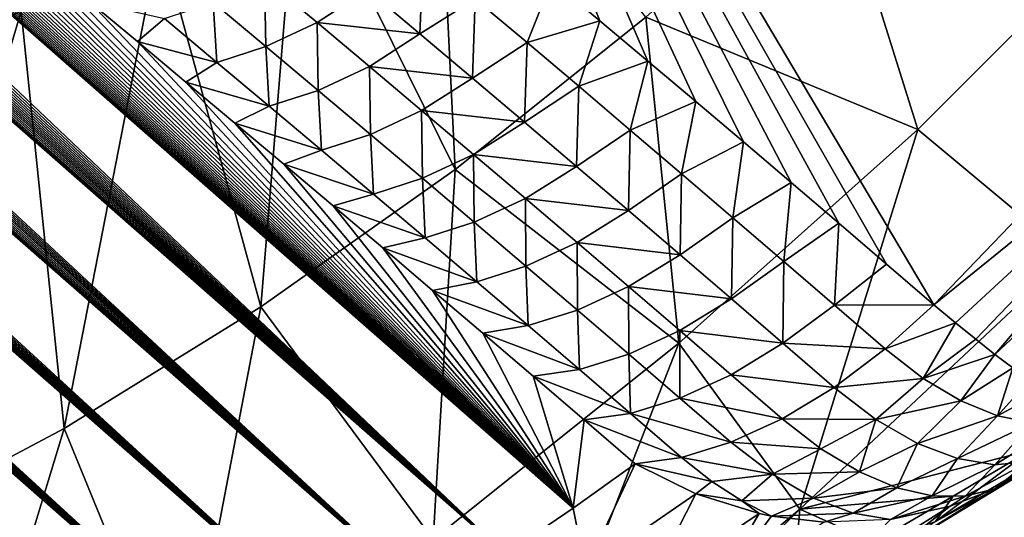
# Model space of a CAD drawing. Header units: metres. Extents: x -82 to 82, y -464 to 32.
# Tile 331 of 409: x 65.9 to 70.55, y -52.91 to -50.56. Entities that reach past the tile are written whole.
import ezdxf

# ---------------------------------------------------------------- set-up
doc = ezdxf.new("R2010")
doc.units = ezdxf.units.M
doc.layers.add('solid_K244121000C07', color=7, linetype='CONTINUOUS')

msp = doc.modelspace()

# ---------------------------------------------------------------- linework, layer by layer
at = {"layer": 'solid_K244121000C07'}
for points in [[(66.259499, -54.283512, 51.24667), (47.312267, -37.64933, 34.697758), (47.59795, -37.774258, 34.771564)], [(66.259499, -54.283512, 51.24667), (65.812553, -54.543926, 51.741692), (47.312267, -37.64933, 34.697758)], [(66.259499, -54.283512, 51.24667), (47.59795, -37.774258, 34.771564), (47.8932, -37.90728, 34.851391)], [(66.259499, -54.283512, 51.24667), (47.8932, -37.90728, 34.851391), (48.198757, -38.049175, 34.938)], [(66.259499, -54.283512, 51.24667), (48.198757, -38.049175, 34.938), (48.515121, -38.20047, 35.031898)], [(66.259499, -54.283512, 51.24667), (48.515121, -38.20047, 35.031898), (48.731766, -38.306316, 35.098274)], [(66.687675, -54.029804, 50.719219), (48.731766, -38.306316, 35.098274), (48.953304, -38.416466, 35.167988)], [(66.687675, -54.029804, 50.719219), (66.259499, -54.283512, 51.24667), (48.731766, -38.306316, 35.098274)], [(66.687675, -54.029804, 50.719219), (48.953304, -38.416466, 35.167988), (49.180035, -38.531231, 35.241364)], [(66.687675, -54.029804, 50.719219), (49.180035, -38.531231, 35.241364), (49.412056, -38.650719, 35.318493)], [(66.687675, -54.029804, 50.719219), (49.412056, -38.650719, 35.318493), (49.649014, -38.774586, 35.399006)], [(66.687675, -54.029804, 50.719219), (49.649014, -38.774586, 35.399006), (49.891193, -38.903137, 35.483215)], [(66.687675, -54.029804, 50.719219), (49.891193, -38.903137, 35.483215), (50.138947, -39.036739, 35.571499)], [(66.687675, -54.029804, 50.719219), (50.138947, -39.036739, 35.571499), (50.392551, -39.175694, 35.664177)], [(66.687675, -54.029804, 50.719219), (50.392551, -39.175694, 35.664177), (50.6516, -39.319584, 35.760777)], [(67.09623, -53.782982, 50.159031), (50.6516, -39.319584, 35.760777), (50.916245, -39.468582, 35.861485)], [(67.09623, -53.782982, 50.159031), (66.687675, -54.029804, 50.719219), (50.6516, -39.319584, 35.760777)], [(67.09623, -53.782982, 50.159031), (50.916245, -39.468582, 35.861485), (51.186859, -39.6231, 35.966743)], [(67.09623, -53.782982, 50.159031), (51.186859, -39.6231, 35.966743), (51.463837, -39.783562, 36.077007)], [(67.09623, -53.782982, 50.159031), (51.463837, -39.783562, 36.077007), (51.746971, -39.949749, 36.19202)], [(67.09623, -53.782982, 50.159031), (51.746971, -39.949749, 36.19202), (52.036091, -40.121494, 36.311596)], [(67.09623, -53.782982, 50.159031), (52.036091, -40.121494, 36.311596), (52.331631, -40.299278, 36.436272)], [(67.09623, -53.782982, 50.159031), (52.331631, -40.299278, 36.436272), (52.557755, -40.436874, 36.533447)], [(67.484215, -53.543186, 49.565655), (52.557755, -40.436874, 36.533447), (52.787895, -40.57832, 36.633995)], [(67.484215, -53.543186, 49.565655), (67.09623, -53.782982, 50.159031), (52.557755, -40.436874, 36.533447)], [(67.484215, -53.543186, 49.565655), (52.787895, -40.57832, 36.633995), (53.021736, -40.723259, 36.737511)], [(67.484215, -53.543186, 49.565655), (53.021736, -40.723259, 36.737511), (53.259251, -40.871681, 36.843971)], [(67.484215, -53.543186, 49.565655), (53.259251, -40.871681, 36.843971), (53.500648, -41.023815, 36.953651)], [(67.484215, -53.543186, 49.565655), (53.500648, -41.023815, 36.953651), (53.746132, -41.179905, 37.066826)], [(67.484215, -53.543186, 49.565655), (53.746132, -41.179905, 37.066826), (53.995903, -41.340179, 37.183773)], [(67.484215, -53.543186, 49.565655), (53.995903, -41.340179, 37.183773), (54.250088, -41.504787, 37.304649)], [(67.484215, -53.543186, 49.565655), (54.250088, -41.504787, 37.304649), (54.50827, -41.673233, 37.428883)], [(67.484215, -53.543186, 49.565655), (54.50827, -41.673233, 37.428883), (54.77055, -41.845642, 37.556625)], [(67.850525, -53.310581, 48.938652), (54.77055, -41.845642, 37.556625), (55.037163, -42.022301, 37.688217)], [(67.850525, -53.310581, 48.938652), (67.484215, -53.543186, 49.565655), (54.77055, -41.845642, 37.556625)], [(67.850525, -53.310581, 48.938652), (55.037163, -42.022301, 37.688217), (55.308338, -42.203484, 37.823994)], [(67.850525, -53.310581, 48.938652), (55.308338, -42.203484, 37.823994), (55.584312, -42.389477, 37.964302)], [(67.850525, -53.310581, 48.938652), (55.584312, -42.389477, 37.964302), (55.865108, -42.580288, 38.109161)], [(67.850525, -53.310581, 48.938652), (55.865108, -42.580288, 38.109161), (56.150288, -42.775379, 38.257904)], [(67.850525, -53.310581, 48.938652), (56.150288, -42.775379, 38.257904), (56.440056, -42.975018, 38.410877)], [(67.850525, -53.310581, 48.938652), (56.440056, -42.975018, 38.410877), (56.675354, -43.138226, 38.536579)], [(67.850525, -53.310581, 48.938652), (56.675354, -43.138226, 38.536579), (56.913891, -43.304722, 38.665474)], [(67.850525, -53.310581, 48.938652), (56.913891, -43.304722, 38.665474), (57.1558, -43.474674, 38.797771)], [(67.850525, -53.310581, 48.938652), (57.1558, -43.474674, 38.797771), (57.401211, -43.648247, 38.933689)], [(67.850525, -53.310581, 48.938652), (57.401211, -43.648247, 38.933689), (57.649845, -43.825062, 39.072742)], [(68.193954, -53.085346, 48.277554), (57.649845, -43.825062, 39.072742), (57.901577, -44.004959, 39.214741)], [(68.193954, -53.085346, 48.277554), (67.850525, -53.310581, 48.938652), (57.649845, -43.825062, 39.072742)], [(68.193954, -53.085346, 48.277554), (57.901577, -44.004959, 39.214741), (58.156567, -44.188156, 39.359955)], [(68.193954, -53.085346, 48.277554), (58.156567, -44.188156, 39.359955), (58.414978, -44.374855, 39.508671)], [(68.193954, -53.085346, 48.277554), (58.414978, -44.374855, 39.508671), (58.676968, -44.565273, 39.661167)], [(68.193954, -53.085346, 48.277554), (58.676968, -44.565273, 39.661167), (58.942703, -44.759613, 39.817722)], [(68.193954, -53.085346, 48.277554), (58.942703, -44.759613, 39.817722), (59.16713, -44.924706, 39.951488)], [(68.193954, -53.085346, 48.277554), (59.16713, -44.924706, 39.951488), (59.394241, -45.092625, 40.0882)], [(68.193954, -53.085346, 48.277554), (59.394241, -45.092625, 40.0882), (59.623753, -45.262943, 40.227299)], [(68.193954, -53.085346, 48.277554), (59.623753, -45.262943, 40.227299), (59.855721, -45.43576, 40.368927)], [(68.193954, -53.085346, 48.277554), (59.855721, -45.43576, 40.368927), (60.090244, -45.611214, 40.513279)], [(68.193954, -53.085346, 48.277554), (60.090244, -45.611214, 40.513279), (60.327408, -45.789444, 40.660557)], [(68.193954, -53.085346, 48.277554), (60.327408, -45.789444, 40.660557), (60.567307, -45.970585, 40.810959)], [(68.193954, -53.085346, 48.277554), (60.567307, -45.970585, 40.810959), (60.810036, -46.15477, 40.964684)], [(68.193954, -53.085346, 48.277554), (60.810036, -46.15477, 40.964684), (61.055687, -46.342133, 41.121937)], [(68.193954, -53.085346, 48.277554), (61.055687, -46.342133, 41.121937), (61.304352, -46.532814, 41.282909)], [(68.513153, -52.867661, 47.581856), (61.304352, -46.532814, 41.282909), (61.555786, -46.726448, 41.447109)], [(68.513153, -52.867661, 47.581856), (68.193954, -53.085346, 48.277554), (61.304352, -46.532814, 41.282909)], [(68.640274, -50.563946, 44.656315), (68.413422, -50.373878, 44.477905), (67.069298, -46.593796, 42.202419)], [(68.866737, -50.754486, 44.835976), (68.640274, -50.563946, 44.656315), (67.069298, -46.593796, 42.202419)], [(69.092812, -50.945503, 45.016891), (68.866737, -50.754486, 44.835976), (67.069298, -46.593796, 42.202419)], [(69.318489, -51.136993, 45.19907), (69.092812, -50.945503, 45.016891), (67.069298, -46.593796, 42.202419)], [(69.54377, -51.328949, 45.382511), (69.318489, -51.136993, 45.19907), (67.069298, -46.593796, 42.202419)], [(69.768646, -51.521374, 45.567215), (69.54377, -51.328949, 45.382511), (67.069298, -46.593796, 42.202419)], [(69.993118, -51.714264, 45.753189), (69.768646, -51.521374, 45.567215), (67.069298, -46.593796, 42.202419)], [(70.217171, -51.907612, 45.940437), (69.993118, -51.714264, 45.753189), (67.069298, -46.593796, 42.202419)], [(71.610733, -50.454903, 45.749435), (70.217171, -51.907612, 45.940437), (67.069298, -46.593796, 42.202419)], [(68.513153, -52.867661, 47.581856), (61.555786, -46.726448, 41.447109), (61.80978, -46.922722, 41.614105)], [(68.513153, -52.867661, 47.581856), (61.80978, -46.922722, 41.614105), (62.02964, -47.09322, 41.759693)], [(68.513153, -52.867661, 47.581856), (62.02964, -47.09322, 41.759693), (62.251587, -47.265942, 41.907742)], [(68.513153, -52.867661, 47.581856), (62.251587, -47.265942, 41.907742), (62.475723, -47.441029, 42.058441)], [(68.513153, -52.867661, 47.581856), (62.475723, -47.441029, 42.058441), (62.702141, -47.618603, 42.211975)], [(68.513153, -52.867661, 47.581856), (62.702141, -47.618603, 42.211975), (62.930939, -47.798801, 42.368534)], [(68.513153, -52.867661, 47.581856), (62.930939, -47.798801, 42.368534), (63.162212, -47.981754, 42.528313)], [(66.231995, -47.955383, 67.286942), (65.255653, -50.807171, 64.755592), (65.90686, -50.518322, 64.308319)], [(66.231995, -47.955383, 67.286942), (65.957413, -48.06657, 67.485275), (65.255653, -50.807171, 64.755592)], [(68.513153, -52.867661, 47.581856), (63.162212, -47.981754, 42.528313), (63.396065, -48.167591, 42.691494)], [(65.957413, -48.06657, 67.485275), (64.61367, -51.034428, 65.249313), (65.255653, -50.807171, 64.755592)], [(65.957413, -48.06657, 67.485275), (65.686241, -48.15826, 67.697769), (64.61367, -51.034428, 65.249313)], [(68.513153, -52.867661, 47.581856), (63.396065, -48.167591, 42.691494), (63.632595, -48.356434, 42.85825)], [(68.513153, -52.867661, 47.581856), (63.632595, -48.356434, 42.85825), (63.872059, -48.548264, 43.028301)], [(68.513153, -52.867661, 47.581856), (63.872059, -48.548264, 43.028301), (64.11438, -48.742958, 43.201469)], [(68.513153, -52.867661, 47.581856), (64.11438, -48.742958, 43.201469), (64.35936, -48.940418, 43.37775)], [(68.513153, -52.867661, 47.581856), (64.35936, -48.940418, 43.37775), (64.606796, -49.140553, 43.557148)], [(68.513153, -52.867661, 47.581856), (64.606796, -49.140553, 43.557148), (64.856491, -49.343254, 43.739655)], [(67.957352, -51.266777, 59.860699), (67.860138, -49.309357, 63.281208), (67.214676, -49.766209, 63.56797)], [(67.957352, -51.266777, 59.860699), (68.856834, -50.547623, 59.536827), (67.860138, -49.309357, 63.281208)], [(68.513153, -52.867661, 47.581856), (64.856491, -49.343254, 43.739655), (65.108246, -49.548428, 43.925274)], [(68.513153, -52.867661, 47.581856), (65.108246, -49.548428, 43.925274), (65.330063, -49.729908, 44.090244)], [(68.513153, -52.867661, 47.581856), (65.330063, -49.729908, 44.090244), (65.553169, -49.913136, 44.257595)], [(67.039375, -51.916512, 60.268532), (67.214676, -49.766209, 63.56797), (66.561729, -50.170345, 63.911316)], [(67.039375, -51.916512, 60.268532), (67.957352, -51.266777, 59.860699), (67.214676, -49.766209, 63.56797)], [(70.140778, -51.077499, 55.60508), (69.730148, -49.765179, 59.299671), (68.856834, -50.547623, 59.536827)], [(70.140778, -51.077499, 55.60508), (71.224548, -49.994572, 55.413528), (69.730148, -49.765179, 59.299671)], [(68.513153, -52.867661, 47.581856), (65.553169, -49.913136, 44.257595), (65.777435, -50.098049, 44.42733)], [(70.859146, -51.676502, 51.717922), (71.224548, -49.994572, 55.413528), (70.140778, -51.077499, 55.60508)], [(68.513153, -52.867661, 47.581856), (65.777435, -50.098049, 44.42733), (66.002731, -50.284576, 44.599445)], [(66.110748, -52.491276, 60.75684), (66.561729, -50.170345, 63.911316), (65.90686, -50.518322, 64.308319)], [(66.110748, -52.491276, 60.75684), (67.039375, -51.916512, 60.268532), (66.561729, -50.170345, 63.911316)], [(67.790581, -50.625874, 44.512444), (67.542526, -50.416954, 44.318314), (67.805573, -50.2528, 44.235062)], [(67.790581, -50.625874, 44.512444), (67.805573, -50.2528, 44.235062), (68.051186, -50.459862, 44.427185)], [(68.513153, -52.867661, 47.581856), (66.002731, -50.284576, 44.599445), (66.228996, -50.472691, 44.773941)], [(67.062637, -50.685444, 44.636223), (66.814598, -50.477715, 44.443371), (67.056282, -50.364098, 44.269463)], [(67.304367, -50.572147, 44.4622), (67.056282, -50.364098, 44.269463), (67.542526, -50.416954, 44.318314)], [(67.062637, -50.685444, 44.636223), (67.056282, -50.364098, 44.269463), (67.304367, -50.572147, 44.4622)], [(68.295998, -50.666916, 44.620327), (68.051186, -50.459862, 44.427185), (68.413422, -50.373878, 44.477905)], [(68.295998, -50.666916, 44.620327), (68.413422, -50.373878, 44.477905), (68.640274, -50.563946, 44.656315)], [(67.304367, -50.572147, 44.4622), (67.542526, -50.416954, 44.318314), (67.790581, -50.625874, 44.512444)], [(68.513153, -52.867661, 47.581856), (66.228996, -50.472691, 44.773941), (66.456558, -50.662544, 44.950825)], [(66.584373, -50.554123, 44.650043), (66.456558, -50.662544, 44.950825), (66.228996, -50.472691, 44.773941)], [(66.832115, -50.761276, 44.842762), (66.584373, -50.554123, 44.650043), (66.814598, -50.477715, 44.443371)], [(66.832115, -50.761276, 44.842762), (66.814598, -50.477715, 44.443371), (67.062637, -50.685444, 44.636223)], [(68.037811, -50.834797, 44.707603), (67.790581, -50.625874, 44.512444), (68.051186, -50.459862, 44.427185)], [(68.037811, -50.834797, 44.707603), (68.051186, -50.459862, 44.427185), (68.295998, -50.666916, 44.620327)], [(71.806847, -50.618412, 45.941189), (70.217171, -51.907612, 45.940437), (71.610733, -50.454903, 45.749435)], [(65.17939, -52.986172, 61.321457), (65.90686, -50.518322, 64.308319), (65.255653, -50.807171, 64.755592)], [(65.17939, -52.986172, 61.321457), (66.110748, -52.491276, 60.75684), (65.90686, -50.518322, 64.308319)], [(66.832115, -50.761276, 44.842762), (66.456558, -50.662544, 44.950825), (66.584373, -50.554123, 44.650043)], [(67.30986, -50.893219, 44.830078), (67.062637, -50.685444, 44.636223), (67.304367, -50.572147, 44.4622)], [(67.551643, -50.78022, 44.655956), (67.304367, -50.572147, 44.4622), (67.790581, -50.625874, 44.512444)], [(67.30986, -50.893219, 44.830078), (67.304367, -50.572147, 44.4622), (67.551643, -50.78022, 44.655956)], [(69.013626, -52.08736, 55.911163), (68.856834, -50.547623, 59.536827), (67.957352, -51.266777, 59.860699)], [(68.540001, -50.873951, 44.814495), (68.295998, -50.666916, 44.620327), (68.640274, -50.563946, 44.656315)], [(68.540001, -50.873951, 44.814495), (68.640274, -50.563946, 44.656315), (68.866737, -50.754486, 44.835976)], [(69.013626, -52.08736, 55.911163), (70.140778, -51.077499, 55.60508), (68.856834, -50.547623, 59.536827)], [(67.551643, -50.78022, 44.655956), (67.790581, -50.625874, 44.512444), (68.037811, -50.834797, 44.707603)], [(71.806847, -50.618412, 45.941189), (70.31852, -51.991444, 46.031044), (70.217171, -51.907612, 45.940437)], [(71.806847, -50.618412, 45.941189), (70.414528, -52.069637, 46.131828), (70.31852, -51.991444, 46.031044)], [(71.806847, -50.618412, 45.941189), (70.50544, -52.140972, 46.242073), (70.414528, -52.069637, 46.131828)], [(71.979584, -50.757359, 46.171017), (70.50544, -52.140972, 46.242073), (71.806847, -50.618412, 45.941189)], [(68.513153, -52.867661, 47.581856), (66.456558, -50.662544, 44.950825), (66.685478, -50.854164, 45.1301)], [(66.832115, -50.761276, 44.842762), (66.685478, -50.854164, 45.1301), (66.456558, -50.662544, 44.950825)], [(68.284233, -51.04372, 44.903793), (68.037811, -50.834797, 44.707603), (68.295998, -50.666916, 44.620327)], [(68.284233, -51.04372, 44.903793), (68.295998, -50.666916, 44.620327), (68.540001, -50.873951, 44.814495)], [(67.079033, -50.968491, 45.036476), (66.832115, -50.761276, 44.842762), (67.062637, -50.685444, 44.636223)], [(67.079033, -50.968491, 45.036476), (67.062637, -50.685444, 44.636223), (67.30986, -50.893219, 44.830078)], [(67.079033, -50.968491, 45.036476), (66.685478, -50.854164, 45.1301), (66.832115, -50.761276, 44.842762)], [(68.783203, -51.080967, 45.009678), (68.540001, -50.873951, 44.814495), (68.866737, -50.754486, 44.835976)], [(68.783203, -51.080967, 45.009678), (68.866737, -50.754486, 44.835976), (69.092812, -50.945503, 45.016891)], [(71.979584, -50.757359, 46.171017), (70.590675, -52.205002, 46.361107), (70.50544, -52.140972, 46.242073)], [(67.556267, -51.101032, 45.024933), (67.30986, -50.893219, 44.830078), (67.551643, -50.78022, 44.655956)], [(67.798103, -50.988316, 44.850719), (67.551643, -50.78022, 44.655956), (68.037811, -50.834797, 44.707603)], [(67.556267, -51.101032, 45.024933), (67.551643, -50.78022, 44.655956), (67.798103, -50.988316, 44.850719)], [(68.513153, -52.867661, 47.581856), (66.685478, -50.854164, 45.1301), (66.915749, -51.047546, 45.31176)], [(67.079033, -50.968491, 45.036476), (66.915749, -51.047546, 45.31176), (66.685478, -50.854164, 45.1301)], [(67.798103, -50.988316, 44.850719), (68.037811, -50.834797, 44.707603), (68.284233, -51.04372, 44.903793)], [(67.325142, -51.175766, 45.231174), (67.079033, -50.968491, 45.036476), (67.30986, -50.893219, 44.830078)], [(67.325142, -51.175766, 45.231174), (67.30986, -50.893219, 44.830078), (67.556267, -51.101032, 45.024933)], [(68.529831, -51.252636, 45.101006), (68.284233, -51.04372, 44.903793), (68.540001, -50.873951, 44.814495)], [(68.529831, -51.252636, 45.101006), (68.540001, -50.873951, 44.814495), (68.783203, -51.080967, 45.009678)], [(69.025604, -51.287956, 45.205879), (68.783203, -51.080967, 45.009678), (69.092812, -50.945503, 45.016891)], [(69.025604, -51.287956, 45.205879), (69.092812, -50.945503, 45.016891), (69.318489, -51.136993, 45.19907)], [(67.325142, -51.175766, 45.231174), (66.915749, -51.047546, 45.31176), (67.079033, -50.968491, 45.036476)], [(67.801865, -51.30888, 45.220787), (67.556267, -51.101032, 45.024933), (67.798103, -50.988316, 44.850719)], [(68.043755, -51.196426, 45.04649), (67.798103, -50.988316, 44.850719), (68.284233, -51.04372, 44.903793)], [(67.801865, -51.30888, 45.220787), (67.798103, -50.988316, 44.850719), (68.043755, -51.196426, 45.04649)], [(68.043755, -51.196426, 45.04649), (68.284233, -51.04372, 44.903793), (68.529831, -51.252636, 45.101006)], [(68.513153, -52.867661, 47.581856), (66.915749, -51.047546, 45.31176), (67.147369, -51.242683, 45.495815)], [(67.325142, -51.175766, 45.231174), (67.147369, -51.242683, 45.495815), (66.915749, -51.047546, 45.31176)], [(68.77462, -51.46154, 45.299236), (68.529831, -51.252636, 45.101006), (68.783203, -51.080967, 45.009678)], [(68.77462, -51.46154, 45.299236), (68.783203, -51.080967, 45.009678), (69.025604, -51.287956, 45.205879)], [(69.583633, -52.873302, 52.014709), (70.140778, -51.077499, 55.60508), (69.013626, -52.08736, 55.911163)], [(69.583633, -52.873302, 52.014709), (70.859146, -51.676502, 51.717922), (70.140778, -51.077499, 55.60508)], [(67.570435, -51.383095, 45.426861), (67.325142, -51.175766, 45.231174), (67.556267, -51.101032, 45.024933)], [(67.570435, -51.383095, 45.426861), (67.556267, -51.101032, 45.024933), (67.801865, -51.30888, 45.220787)], [(69.267204, -51.494919, 45.403088), (69.025604, -51.287956, 45.205879), (69.318489, -51.136993, 45.19907)], [(69.267204, -51.494919, 45.403088), (69.318489, -51.136993, 45.19907), (69.54377, -51.328949, 45.382511)], [(67.570435, -51.383095, 45.426861), (67.147369, -51.242683, 45.495815), (67.325142, -51.175766, 45.231174)], [(68.046654, -51.51675, 45.417633), (67.801865, -51.30888, 45.220787), (68.043755, -51.196426, 45.04649)], [(68.288589, -51.404545, 45.243267), (68.043755, -51.196426, 45.04649), (68.529831, -51.252636, 45.101006)], [(68.046654, -51.51675, 45.417633), (68.043755, -51.196426, 45.04649), (68.288589, -51.404545, 45.243267)], [(67.852707, -53.015541, 56.32917), (67.957352, -51.266777, 59.860699), (67.039375, -51.916512, 60.268532)], [(68.513153, -52.867661, 47.581856), (67.147369, -51.242683, 45.495815), (67.380348, -51.439583, 45.682259)], [(67.570435, -51.383095, 45.426861), (67.380348, -51.439583, 45.682259), (67.147369, -51.242683, 45.495815)], [(67.852707, -53.015541, 56.32917), (69.013626, -52.08736, 55.911163), (67.957352, -51.266777, 59.860699)], [(68.288589, -51.404545, 45.243267), (68.529831, -51.252636, 45.101006), (68.77462, -51.46154, 45.299236)], [(67.814903, -51.590466, 45.623528), (67.570435, -51.383095, 45.426861), (67.801865, -51.30888, 45.220787)], [(67.814903, -51.590466, 45.623528), (67.801865, -51.30888, 45.220787), (68.046654, -51.51675, 45.417633)], [(69.018593, -51.670429, 45.498489), (68.77462, -51.46154, 45.299236), (69.025604, -51.287956, 45.205879)], [(69.018593, -51.670429, 45.498489), (69.025604, -51.287956, 45.205879), (69.267204, -51.494919, 45.403088)], [(69.508003, -51.701847, 45.601307), (69.267204, -51.494919, 45.403088), (69.54377, -51.328949, 45.382511)], [(69.508003, -51.701847, 45.601307), (69.54377, -51.328949, 45.382511), (69.768646, -51.521374, 45.567215)], [(67.814903, -51.590466, 45.623528), (67.380348, -51.439583, 45.682259), (67.570435, -51.383095, 45.426861)], [(68.290627, -51.724648, 45.615471), (68.046654, -51.51675, 45.417633), (68.288589, -51.404545, 45.243267)], [(68.532616, -51.612667, 45.441048), (68.288589, -51.404545, 45.243267), (68.77462, -51.46154, 45.299236)], [(68.290627, -51.724648, 45.615471), (68.288589, -51.404545, 45.243267), (68.532616, -51.612667, 45.441048)], [(68.513153, -52.867661, 47.581856), (67.380348, -51.439583, 45.682259), (67.614677, -51.638233, 45.871094)], [(67.814903, -51.590466, 45.623528), (67.614677, -51.638233, 45.871094), (67.380348, -51.439583, 45.682259)], [(68.532616, -51.612667, 45.441048), (68.77462, -51.46154, 45.299236), (69.018593, -51.670429, 45.498489)], [(69.261757, -51.879295, 45.698753), (69.018593, -51.670429, 45.498489), (69.267204, -51.494919, 45.403088)], [(69.261757, -51.879295, 45.698753), (69.267204, -51.494919, 45.403088), (69.508003, -51.701847, 45.601307)], [(68.058563, -51.797882, 45.821178), (67.814903, -51.590466, 45.623528), (68.046654, -51.51675, 45.417633)], [(68.058563, -51.797882, 45.821178), (68.046654, -51.51675, 45.417633), (68.290627, -51.724648, 45.615471)], [(69.748001, -51.908733, 45.800533), (69.508003, -51.701847, 45.601307), (69.768646, -51.521374, 45.567215)], [(69.748001, -51.908733, 45.800533), (69.768646, -51.521374, 45.567215), (69.993118, -51.714264, 45.753189)], [(68.058563, -51.797882, 45.821178), (67.614677, -51.638233, 45.871094), (67.814903, -51.590466, 45.623528)], [(68.513153, -52.867661, 47.581856), (67.614677, -51.638233, 45.871094), (67.850365, -51.838642, 46.062321)], [(68.058563, -51.797882, 45.821178), (67.850365, -51.838642, 46.062321), (67.614677, -51.638233, 45.871094)], [(68.533783, -51.93256, 45.814293), (68.290627, -51.724648, 45.615471), (68.532616, -51.612667, 45.441048)], [(68.775841, -51.820793, 45.639828), (68.532616, -51.612667, 45.441048), (69.018593, -51.670429, 45.498489)], [(68.533783, -51.93256, 45.814293), (68.532616, -51.612667, 45.441048), (68.775841, -51.820793, 45.639828)], [(68.775841, -51.820793, 45.639828), (69.018593, -51.670429, 45.498489), (69.261757, -51.879295, 45.698753)], [(70.674431, -52.594391, 48.652096), (70.859146, -51.676502, 51.717922), (69.583633, -52.873302, 52.014709)], [(68.301407, -52.005333, 46.019802), (68.058563, -51.797882, 45.821178), (68.290627, -51.724648, 45.615471)], [(68.301407, -52.005333, 46.019802), (68.290627, -51.724648, 45.615471), (68.533783, -51.93256, 45.814293)], [(69.504097, -52.088135, 45.900032), (69.261757, -51.879295, 45.698753), (69.508003, -51.701847, 45.601307)], [(69.504097, -52.088135, 45.900032), (69.508003, -51.701847, 45.601307), (69.748001, -51.908733, 45.800533)], [(69.748001, -51.908733, 45.800533), (69.993118, -51.714264, 45.753189), (70.217171, -51.907612, 45.940437)], [(68.301407, -52.005333, 46.019802), (67.850365, -51.838642, 46.062321), (68.058563, -51.797882, 45.821178)], [(68.776131, -52.140488, 46.014103), (68.533783, -51.93256, 45.814293), (68.775841, -51.820793, 45.639828)], [(69.01825, -52.028912, 45.839603), (68.775841, -51.820793, 45.639828), (69.261757, -51.879295, 45.698753)], [(68.776131, -52.140488, 46.014103), (68.775841, -51.820793, 45.639828), (69.01825, -52.028912, 45.839603)], [(68.513153, -52.867661, 47.581856), (67.850365, -51.838642, 46.062321), (68.08741, -52.040798, 46.255943)], [(68.301407, -52.005333, 46.019802), (68.08741, -52.040798, 46.255943), (67.850365, -51.838642, 46.062321)], [(69.01825, -52.028912, 45.839603), (69.261757, -51.879295, 45.698753), (69.504097, -52.088135, 45.900032)], [(66.667931, -53.854118, 56.855537), (67.039375, -51.916512, 60.268532), (66.110748, -52.491276, 60.75684)], [(66.667931, -53.854118, 56.855537), (67.852707, -53.015541, 56.32917), (67.039375, -51.916512, 60.268532)], [(69.504097, -52.088135, 45.900032), (69.748001, -51.908733, 45.800533), (69.987152, -52.11562, 46.000782)], [(69.987152, -52.11562, 46.000782), (69.748001, -51.908733, 45.800533), (70.217171, -51.907612, 45.940437)], [(70.31852, -51.991444, 46.031044), (69.987152, -52.11562, 46.000782), (70.217171, -51.907612, 45.940437)], [(68.543427, -52.212818, 46.219398), (68.301407, -52.005333, 46.019802), (68.533783, -51.93256, 45.814293)], [(68.543427, -52.212818, 46.219398), (68.533783, -51.93256, 45.814293), (68.776131, -52.140488, 46.014103)], [(68.543427, -52.212818, 46.219398), (68.08741, -52.040798, 46.255943), (68.301407, -52.005333, 46.019802)], [(70.31852, -51.991444, 46.031044), (70.166962, -52.254711, 46.164692), (69.987152, -52.11562, 46.000782)], [(70.31852, -51.991444, 46.031044), (70.414528, -52.069637, 46.131828), (70.166962, -52.254711, 46.164692)], [(68.513153, -52.867661, 47.581856), (68.08741, -52.040798, 46.255943), (68.325813, -52.244709, 46.451962)], [(68.543427, -52.212818, 46.219398), (68.325813, -52.244709, 46.451962), (68.08741, -52.040798, 46.255943)], [(69.017662, -52.348423, 46.214893), (68.776131, -52.140488, 46.014103), (69.01825, -52.028912, 45.839603)], [(69.017662, -52.348423, 46.214893), (69.01825, -52.028912, 45.839603), (69.25985, -52.237019, 46.040371)], [(69.25985, -52.237019, 46.040371), (69.01825, -52.028912, 45.839603), (69.504097, -52.088135, 45.900032)], [(70.414528, -52.069637, 46.131828), (70.50544, -52.140972, 46.242073), (70.166962, -52.254711, 46.164692)], [(68.277618, -53.971104, 52.451084), (69.013626, -52.08736, 55.911163), (67.852707, -53.015541, 56.32917)], [(68.277618, -53.971104, 52.451084), (69.583633, -52.873302, 52.014709), (69.013626, -52.08736, 55.911163)], [(69.25985, -52.237019, 46.040371), (69.504097, -52.088135, 45.900032), (69.745628, -52.296947, 46.102318)], [(69.504097, -52.088135, 45.900032), (69.987152, -52.11562, 46.000782), (69.745628, -52.296947, 46.102318)], [(70.166962, -52.254711, 46.164692), (69.745628, -52.296947, 46.102318), (69.987152, -52.11562, 46.000782)], [(68.784637, -52.420326, 46.419964), (68.543427, -52.212818, 46.219398), (68.776131, -52.140488, 46.014103)], [(68.784637, -52.420326, 46.419964), (68.776131, -52.140488, 46.014103), (69.017662, -52.348423, 46.214893)], [(70.50544, -52.140972, 46.242073), (70.3451, -52.36068, 46.353317), (70.166962, -52.254711, 46.164692)], [(70.50544, -52.140972, 46.242073), (70.590675, -52.205002, 46.361107), (70.3451, -52.36068, 46.353317)], [(70.590675, -52.205002, 46.361107), (70.517685, -52.431221, 46.562557), (70.3451, -52.36068, 46.353317)], [(70.590675, -52.205002, 46.361107), (70.66967, -52.261311, 46.488178), (70.517685, -52.431221, 46.562557)], [(68.784637, -52.420326, 46.419964), (68.325813, -52.244709, 46.451962), (68.543427, -52.212818, 46.219398)], [(68.513153, -52.867661, 47.581856), (68.325813, -52.244709, 46.451962), (68.565567, -52.450371, 46.650372)], [(68.784637, -52.420326, 46.419964), (68.565567, -52.450371, 46.650372), (68.325813, -52.244709, 46.451962)], [(69.017662, -52.348423, 46.214893), (69.25985, -52.237019, 46.040371), (69.500633, -52.445114, 46.242126)], [(69.25985, -52.237019, 46.040371), (69.745628, -52.296947, 46.102318), (69.500633, -52.445114, 46.242126)], [(69.943512, -52.44899, 46.283546), (69.745628, -52.296947, 46.102318), (70.166962, -52.254711, 46.164692)], [(69.943512, -52.44899, 46.283546), (70.166962, -52.254711, 46.164692), (70.3451, -52.36068, 46.353317)], [(69.943512, -52.44899, 46.283546), (69.500633, -52.445114, 46.242126), (69.745628, -52.296947, 46.102318)], [(70.66967, -52.261311, 46.488178), (70.741875, -52.30949, 46.622395), (70.517685, -52.431221, 46.562557)], [(68.784637, -52.420326, 46.419964), (69.017662, -52.348423, 46.214893), (69.258385, -52.556358, 46.416664)], [(69.017662, -52.348423, 46.214893), (69.500633, -52.445114, 46.242126), (69.258385, -52.556358, 46.416664)], [(70.741875, -52.30949, 46.622395), (70.680962, -52.464798, 46.787849), (70.517685, -52.431221, 46.562557)], [(70.139175, -52.562279, 46.493301), (69.943512, -52.44899, 46.283546), (70.3451, -52.36068, 46.353317)], [(70.139175, -52.562279, 46.493301), (70.3451, -52.36068, 46.353317), (70.517685, -52.431221, 46.562557)], [(68.784637, -52.420326, 46.419964), (69.025032, -52.627857, 46.621494), (68.565567, -52.450371, 46.650372)], [(68.784637, -52.420326, 46.419964), (69.258385, -52.556358, 46.416664), (69.025032, -52.627857, 46.621494)], [(70.327858, -52.634048, 46.726467), (70.139175, -52.562279, 46.493301), (70.517685, -52.431221, 46.562557)], [(70.327858, -52.634048, 46.726467), (70.517685, -52.431221, 46.562557), (70.680962, -52.464798, 46.787849)], [(68.513153, -52.867661, 47.581856), (68.565567, -52.450371, 46.650372), (68.806686, -52.65778, 46.851177)], [(69.025032, -52.627857, 46.621494), (68.806686, -52.65778, 46.851177), (68.565567, -52.450371, 46.650372)], [(69.683655, -52.587234, 46.408512), (69.258385, -52.556358, 46.416664), (69.500633, -52.445114, 46.242126)], [(69.683655, -52.587234, 46.408512), (69.500633, -52.445114, 46.242126), (69.943512, -52.44899, 46.283546)], [(69.865158, -52.696865, 46.599342), (69.683655, -52.587234, 46.408512), (69.943512, -52.44899, 46.283546)], [(69.865158, -52.696865, 46.599342), (69.943512, -52.44899, 46.283546), (70.139175, -52.562279, 46.493301)], [(70.504951, -52.662544, 46.977348), (70.327858, -52.634048, 46.726467), (70.680962, -52.464798, 46.787849)], [(70.504951, -52.662544, 46.977348), (70.680962, -52.464798, 46.787849), (70.831375, -52.460674, 47.024284)], [(70.666145, -52.647079, 47.23983), (70.504951, -52.662544, 46.977348), (70.831375, -52.460674, 47.024284)], [(65.469398, -54.595943, 57.485775), (66.110748, -52.491276, 60.75684), (65.17939, -52.986172, 61.321457)], [(65.469398, -54.595943, 57.485775), (66.667931, -53.854118, 56.855537), (66.110748, -52.491276, 60.75684)], [(69.454498, -52.707214, 46.596142), (69.025032, -52.627857, 46.621494), (69.258385, -52.556358, 46.416664)], [(69.454498, -52.707214, 46.596142), (69.258385, -52.556358, 46.416664), (69.683655, -52.587234, 46.408512)], [(70.041451, -52.77177, 46.81073), (69.865158, -52.696865, 46.599342), (70.139175, -52.562279, 46.493301)], [(70.041451, -52.77177, 46.81073), (70.139175, -52.562279, 46.493301), (70.327858, -52.634048, 46.726467)], [(69.454498, -52.707214, 46.596142), (69.683655, -52.587234, 46.408512), (69.865158, -52.696865, 46.599342)], [(70.308792, -52.81192, 49.390747), (70.674431, -52.594391, 48.652096), (69.583633, -52.873302, 52.014709)], [(70.816772, -52.581627, 47.703197), (70.674431, -52.594391, 48.652096), (70.224991, -52.931171, 49.087177)], [(70.816772, -52.581627, 47.703197), (70.224991, -52.931171, 49.087177), (70.568741, -52.744156, 47.558815)], [(70.224991, -52.931171, 49.087177), (70.674431, -52.594391, 48.652096), (70.308792, -52.81192, 49.390747)], [(70.807487, -52.58802, 47.507507), (70.568741, -52.744156, 47.558815), (70.504204, -52.776619, 47.523808)], [(70.807487, -52.58802, 47.507507), (70.504204, -52.776619, 47.523808), (70.666145, -52.647079, 47.23983)], [(68.572365, -53.159164, 48.175564), (68.513153, -52.867661, 47.581856), (68.806686, -52.65778, 46.851177)], [(69.092392, -52.799953, 46.93309), (68.572365, -53.159164, 48.175564), (68.806686, -52.65778, 46.851177)], [(69.168221, -52.741219, 46.749889), (68.806686, -52.65778, 46.851177), (69.025032, -52.627857, 46.621494)], [(69.168221, -52.741219, 46.749889), (69.092392, -52.799953, 46.93309), (68.806686, -52.65778, 46.851177)], [(69.168221, -52.741219, 46.749889), (69.025032, -52.627857, 46.621494), (69.454498, -52.707214, 46.596142)], [(70.208961, -52.810425, 47.03838), (70.041451, -52.77177, 46.81073), (70.327858, -52.634048, 46.726467)], [(70.208961, -52.810425, 47.03838), (70.327858, -52.634048, 46.726467), (70.504951, -52.662544, 46.977348)], [(70.364265, -52.81205, 47.27766), (70.208961, -52.810425, 47.03838), (70.504951, -52.662544, 46.977348)], [(70.364265, -52.81205, 47.27766), (70.666145, -52.647079, 47.23983), (70.504204, -52.776619, 47.523808)], [(70.364265, -52.81205, 47.27766), (70.504951, -52.662544, 46.977348), (70.666145, -52.647079, 47.23983)], [(69.31086, -52.833923, 46.894459), (69.168221, -52.741219, 46.749889), (69.454498, -52.707214, 46.596142)], [(69.31086, -52.833923, 46.894459), (69.454498, -52.707214, 46.596142), (69.648491, -52.820034, 46.803684)], [(69.648491, -52.820034, 46.803684), (69.454498, -52.707214, 46.596142), (69.865158, -52.696865, 46.599342)], [(69.648491, -52.820034, 46.803684), (69.865158, -52.696865, 46.599342), (70.041451, -52.77177, 46.81073)], [(69.31086, -52.833923, 46.894459), (69.092392, -52.799953, 46.93309), (69.168221, -52.741219, 46.749889)], [(70.504204, -52.776619, 47.523808), (70.568741, -52.744156, 47.558815), (69.992485, -53.09417, 48.919411)], [(70.224991, -52.931171, 49.087177), (69.992485, -53.09417, 48.919411), (70.568741, -52.744156, 47.558815)], [(68.865112, -53.249699, 48.297539), (68.572365, -53.159164, 48.175564), (69.092392, -52.799953, 46.93309)], [(69.392418, -52.893105, 47.033531), (68.865112, -53.249699, 48.297539), (69.092392, -52.799953, 46.93309)], [(69.31086, -52.833923, 46.894459), (69.392418, -52.893105, 47.033531), (69.092392, -52.799953, 46.93309)], [(69.934601, -53.030571, 50.07119), (70.308792, -52.81192, 49.390747), (69.583633, -52.873302, 52.014709)], [(69.835701, -52.892117, 47.034309), (69.648491, -52.820034, 46.803684), (70.041451, -52.77177, 46.81073)], [(69.835701, -52.892117, 47.034309), (70.041451, -52.77177, 46.81073), (70.208961, -52.810425, 47.03838)], [(69.835701, -52.892117, 47.034309), (70.208961, -52.810425, 47.03838), (70.011642, -52.921753, 47.282635)], [(70.224991, -52.931171, 49.087177), (70.308792, -52.81192, 49.390747), (69.934601, -53.030571, 50.07119)], [(70.504204, -52.776619, 47.523808), (69.992485, -53.09417, 48.919411), (70.294594, -52.859005, 47.415913)], [(70.364265, -52.81205, 47.27766), (70.011642, -52.921753, 47.282635), (70.208961, -52.810425, 47.03838)], [(70.364265, -52.81205, 47.27766), (70.294594, -52.859005, 47.415913), (70.011642, -52.921753, 47.282635)], [(70.364265, -52.81205, 47.27766), (70.504204, -52.776619, 47.523808), (70.294594, -52.859005, 47.415913)], [(69.31086, -52.833923, 46.894459), (69.648491, -52.820034, 46.803684), (69.450905, -52.905106, 47.054649)], [(69.31086, -52.833923, 46.894459), (69.450905, -52.905106, 47.054649), (69.392418, -52.893105, 47.033531)], [(69.835701, -52.892117, 47.034309), (69.450905, -52.905106, 47.054649), (69.648491, -52.820034, 46.803684)], [(70.011642, -52.921753, 47.282635), (70.294594, -52.859005, 47.415913), (69.732925, -53.20998, 48.752098)], [(69.992485, -53.09417, 48.919411), (69.732925, -53.20998, 48.752098), (70.294594, -52.859005, 47.415913)], [(68.572365, -53.159164, 48.175564), (68.193954, -53.085346, 48.277554), (68.513153, -52.867661, 47.581856)], [(68.757431, -53.701984, 51.847576), (69.583633, -52.873302, 52.014709), (68.277618, -53.971104, 52.451084)], [(68.757431, -53.701984, 51.847576), (69.551773, -53.251183, 50.702778), (69.583633, -52.873302, 52.014709)], [(69.161476, -53.288818, 48.436874), (68.865112, -53.249699, 48.297539), (69.392418, -52.893105, 47.033531)], [(69.450905, -52.905106, 47.054649), (69.161476, -53.288818, 48.436874), (69.392418, -52.893105, 47.033531)], [(69.450905, -52.905106, 47.054649), (69.698334, -52.934494, 47.149593), (69.161476, -53.288818, 48.436874)], [(69.835701, -52.892117, 47.034309), (69.698334, -52.934494, 47.149593), (69.450905, -52.905106, 47.054649)], [(69.551773, -53.251183, 50.702778), (69.934601, -53.030571, 50.07119), (69.583633, -52.873302, 52.014709)], [(69.835701, -52.892117, 47.034309), (70.011642, -52.921753, 47.282635), (69.698334, -52.934494, 47.149593)]]:
    msp.add_3dface(points, dxfattribs=at)

doc.saveas('drawing.dxf')
